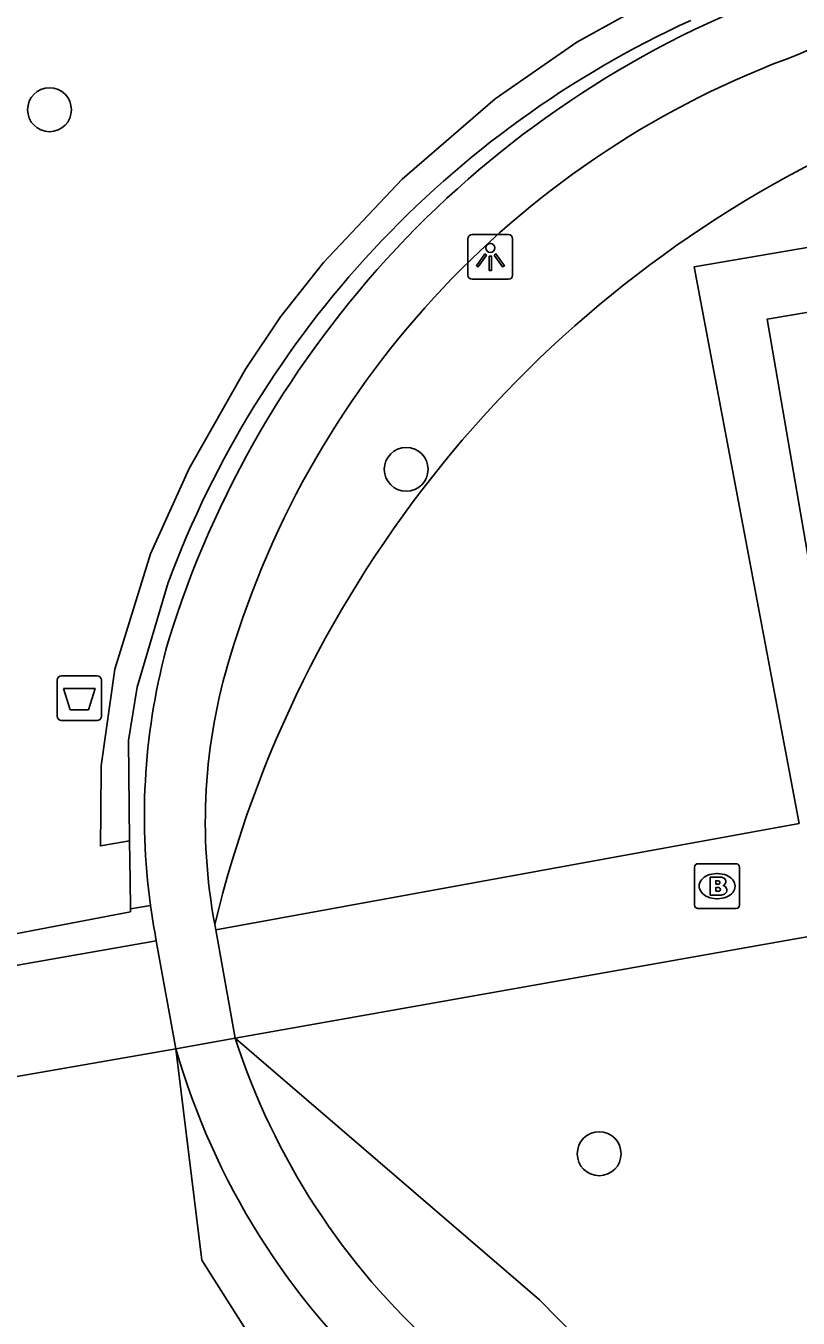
# Model space of a CAD drawing. Extents: x 162880 to 165536, y 384011 to 385179.
# Drawn here: x 164166.23 to 164183.46, y 384882.61 to 384911.44 of the extents above; entities that cross this region are included whole.
import ezdxf

# ---------------------------------------------------------------- set-up
doc = ezdxf.new("R2010")
doc.units = 0
for name, color, linetype in [('IMGEO_Afvalbak', 7, 'Continuous'), ('IMGEO_Boom', 7, 'Continuous'), ('IMGEO_Brandkraan', 7, 'Continuous'), ('IMGEO_Groenvoorziening', 7, 'Continuous'), ('IMGEO_Haag', 7, 'Continuous'), ('IMGEO_Hek', 7, 'Continuous'), ('IMGEO_Lichtpunt', 7, 'Continuous'), ('IMGEO_Parkeervlak_open', 7, 'Continuous'), ('IMGEO_Voetpad_gesloten', 7, 'Continuous'), ('IMGEO_Voetpad_open', 7, 'Continuous')]:
    doc.layers.add(name, color=color, linetype=linetype)

msp = doc.modelspace()

# ---------------------------------------------------------------- linework, layer by layer
at = {"layer": 'IMGEO_Afvalbak'}
for p, q in [((164166.929, 384896.039), (164166.929, 384896.839)), ((164166.929, 384896.839), (164166.929, 384896.039)), ((164167.029, 384896.939), (164167.819, 384896.939)), ((164167.819, 384896.939), (164167.029, 384896.939)), ((164167.919, 384896.839), (164167.919, 384896.039)), ((164167.919, 384896.039), (164167.919, 384896.839)), ((164167.819, 384895.939), (164167.029, 384895.939)), ((164167.029, 384895.939), (164167.819, 384895.939))]:
    msp.add_line(p, q, dxfattribs=at)
msp.add_lwpolyline([(164167.072, 384896.653), (164167.776, 384896.653), (164167.627, 384896.183), (164167.221, 384896.183), (164167.072, 384896.653)], dxfattribs=at)
for centre, start, end in [((164167.029, 384896.839), 90, 180), ((164167.029, 384896.839), 90, 180), ((164167.819, 384896.839), 0, 90), ((164167.819, 384896.839), 360, 90), ((164167.029, 384896.039), 180, 270), ((164167.029, 384896.039), 180, 270), ((164167.819, 384896.039), 270, 0), ((164167.819, 384896.039), 270, 0)]:
    msp.add_arc(centre, 0.1, start, end, dxfattribs=at)
at = {"layer": 'IMGEO_Boom'}
for centre in [(164166.758, 384909.563), (164174.713, 384901.544), (164179.017, 384886.278)]:
    msp.add_circle(centre, 0.489, dxfattribs=at)
at = {"layer": 'IMGEO_Brandkraan'}
for p, q in [((164181.146, 384891.821), (164181.146, 384892.673)), ((164181.221, 384892.747), (164182.073, 384892.747)), ((164182.147, 384892.673), (164182.147, 384891.821)), ((164181.634, 384892.527), (164181.659, 384892.527)), ((164181.657, 384891.967), (164181.632, 384891.967)), ((164182.073, 384891.747), (164181.221, 384891.747))]:
    msp.add_line(p, q, dxfattribs=at)
for points in [[(164181.146, 384891.821), (164181.146, 384892.673)], [(164181.221, 384892.747), (164182.073, 384892.747)], [(164182.147, 384892.673), (164182.147, 384891.821)], [(164181.494, 384892.447), (164181.494, 384892.047), (164181.707, 384892.047)], [(164181.725, 384892.447), (164181.494, 384892.447)], [(164181.673, 384892.366), (164181.619, 384892.366), (164181.619, 384892.29)], [(164181.619, 384892.29), (164181.672, 384892.29)], [(164181.681, 384892.214), (164181.619, 384892.214), (164181.619, 384892.133)], [(164181.619, 384892.133), (164181.681, 384892.133)], [(164182.073, 384891.747), (164181.221, 384891.747)]]:
    msp.add_lwpolyline(points, dxfattribs=at)
for centre, radius, start, end in [((164181.223, 384892.671), 0.0765, 91.552, 178.448), ((164181.223, 384892.671), 0.0765, 91.552, 178.448), ((164182.071, 384892.671), 0.0765, 1.552, 88.448), ((164182.071, 384892.671), 0.0765, 1.552, 88.448), ((164181.729, 384892.302), 0.145, 59.4692, 91.5367), ((164181.754, 384892.349), 0.0922, 285.5137, 58.1501), ((164181.674, 384892.328), 0.0379, 267.8285, 90.9355), ((164181.682, 384892.173), 0.0404, 269.8759, 90.5077), ((164181.759, 384892.157), 0.105, 301.3115, 78.989), ((164181.223, 384891.823), 0.0765, 181.552, 268.448), ((164181.223, 384891.823), 0.0765, 181.552, 268.448), ((164181.713, 384892.298), 0.251, 268.6676, 293.5347), ((164182.071, 384891.823), 0.0765, 271.552, 358.448), ((164182.071, 384891.823), 0.0765, 271.552, 358.448)]:
    msp.add_arc(centre, radius, start, end, dxfattribs=at)
for centre, major_axis, ratio, start_param, end_param in [((164181.633, 384892.247), (-0.387, 0.002), 0.722429, 4.712389, 7.853982), ((164181.658, 384892.247), (-0.39, 0.002), 0.717154, 1.570796, 4.712389)]:
    msp.add_ellipse(centre, major_axis=major_axis, ratio=ratio, start_param=start_param, end_param=end_param, dxfattribs=at)
at = {"layer": 'IMGEO_Groenvoorziening'}
for points in [[(164168.561, 384891.74), (164168.554, 384892.38), (164168.544, 384893.26)], [(164220.519, 384838.705), (164217.264, 384846.838), (164197.325, 384863.021), (164177.686, 384883.019), (164170.899, 384888.857)], [(164186.614, 384864.713), (164179.603, 384872.161), (164172.765, 384879.783), (164170.156, 384883.903), (164169.577, 384888.619)]]:
    msp.add_lwpolyline(points, dxfattribs=at)
msp.add_arc((164195.665, 384885.316), 25.942, 115.5268, 166.4621, dxfattribs=at)
at = {"layer": 'IMGEO_Haag'}
for points in [[(164220.693, 384930.733), (164220.326, 384931.323), (164216.659, 384928.982), (164211.642, 384926.257), (164207.473, 384924.157), (164200.857, 384921.082), (164181.431, 384912.595), (164180.247, 384912.033), (164178.519, 384911.069), (164176.7, 384909.811), (164174.626, 384908.015), (164172.869, 384906.156), (164171.911, 384904.944), (164171.132, 384903.775), (164169.873, 384901.563), (164169.013, 384899.657), (164168.212, 384897.083), (164167.911, 384894.929), (164167.9, 384893.886), (164167.893, 384893.145), (164168.198, 384893.199), (164168.544, 384893.26)], [(164255.811, 384918.838), (164236.654, 384915.56), (164214.833, 384911.826), (164196.269, 384908.649), (164181.135, 384906.059), (164183.479, 384893.645)], [(164148.774, 384907.293), (164152.253, 384886.459), (164152.559, 384886.557), (164154.316, 384887.124), (164156.826, 384888.872), (164158.851, 384889.681), (164159.51, 384889.945), (164159.542, 384889.951), (164168.562, 384891.674), (164168.561, 384891.74)], [(164168.544, 384893.26), (164168.519, 384895.495), (164168.715, 384896.682), (164169.404, 384899.016)], [(164169.01, 384891.818), (164168.561, 384891.74)]]:
    msp.add_lwpolyline(points, dxfattribs=at)
msp.add_arc((164190.349, 384891.238), 22.342, 114.5664, 159.6274, dxfattribs=at)
at = {"layer": 'IMGEO_Hek'}
for points in [[(164169.404, 384899.016), (164168.715, 384896.682), (164168.519, 384895.495), (164168.544, 384893.26)], [(164168.544, 384893.26), (164168.554, 384892.38)], [(164168.554, 384892.38), (164168.561, 384891.74)], [(164168.561, 384891.74), (164168.562, 384891.674), (164159.542, 384889.951)]]:
    msp.add_lwpolyline(points, dxfattribs=at)
msp.add_arc((164190.349, 384891.238), 22.342, 114.5664, 159.6274, dxfattribs=at)
at = {"layer": 'IMGEO_Lichtpunt'}
for p, q in [((164176.091, 384906.684), (164176.091, 384905.877)), ((164176.091, 384906.684), (164176.091, 384905.877)), ((164176.993, 384906.779), (164176.185, 384906.779)), ((164176.993, 384906.779), (164176.185, 384906.779)), ((164177.087, 384905.877), (164177.087, 384906.684)), ((164177.087, 384905.877), (164177.087, 384906.684)), ((164176.185, 384905.783), (164176.993, 384905.783)), ((164176.185, 384905.783), (164176.993, 384905.783))]:
    msp.add_line(p, q, dxfattribs=at)
for points in [[(164176.465, 384906.348), (164176.504, 384906.32), (164176.316, 384906.058), (164176.278, 384906.085), (164176.465, 384906.348)], [(164176.567, 384906.3), (164176.614, 384906.3), (164176.614, 384905.978), (164176.567, 384905.978), (164176.567, 384906.3)], [(164176.677, 384906.32), (164176.715, 384906.347), (164176.902, 384906.085), (164176.863, 384906.057), (164176.677, 384906.32)]]:
    msp.add_lwpolyline(points, dxfattribs=at)
msp.add_circle((164176.59, 384906.482), 0.0994, dxfattribs=at)
for centre, start, end in [((164176.185, 384906.684), 90, 180), ((164176.185, 384906.684), 90, 180), ((164176.993, 384906.684), 0, 90), ((164176.993, 384906.684), 0, 90), ((164176.185, 384905.877), 180, 270), ((164176.185, 384905.877), 180, 270), ((164176.993, 384905.877), 270, 0), ((164176.993, 384905.877), 270, 360)]:
    msp.add_arc(centre, 0.0946, start, end, dxfattribs=at)
at = {"layer": 'IMGEO_Parkeervlak_open'}
msp.add_lwpolyline([(164183.738, 384899.234), (164182.764, 384904.895), (164195.708, 384907.085), (164196.695, 384901.462)], dxfattribs=at)
at = {"layer": 'IMGEO_Voetpad_gesloten'}
for points in [[(164183.455, 384910.793), (164199.776, 384918.037)], [(164170.465, 384891.275), (164170.444, 384891.389)], [(164170.899, 384888.857), (164170.465, 384891.275)], [(164169.577, 384888.619), (164169.14, 384891.029)], [(164169.577, 384888.619), (164170.899, 384888.857)]]:
    msp.add_lwpolyline(points, dxfattribs=at)
for centre, radius, start, end in [((164190.922, 384891.07), 22.516, 110.7989, 162.8899), ((164190.465, 384891.492), 20.535, 109.9612, 163.3631), ((164183.467, 384893.802), 14.593, 164.5324, 187.8148), ((164182.758, 384893.678), 12.525, 162.8501, 190.5293), ((164184.799, 384894.014), 15.941, 187.9191, 190.7935), ((164185.977, 384893.733), 15.847, 197.9195, 228.1533), ((164185.204, 384893.092), 16.254, 195.973, 228.2248)]:
    msp.add_arc(centre, radius, start, end, dxfattribs=at)
at = {"layer": 'IMGEO_Voetpad_open'}
for points in [[(164183.479, 384893.645), (164170.465, 384891.275)], [(164169.14, 384891.029), (164160.788, 384889.565), (164159.241, 384888.983), (164154.995, 384886.494), (164153.451, 384885.9), (164151.78, 384885.611)], [(164183.901, 384891.162), (164170.899, 384888.857)], [(164153.794, 384883.084), (164159.485, 384886.533), (164160.385, 384886.905), (164161.195, 384887.164), (164169.577, 384888.619)]]:
    msp.add_lwpolyline(points, dxfattribs=at)

doc.saveas('drawing.dxf')
